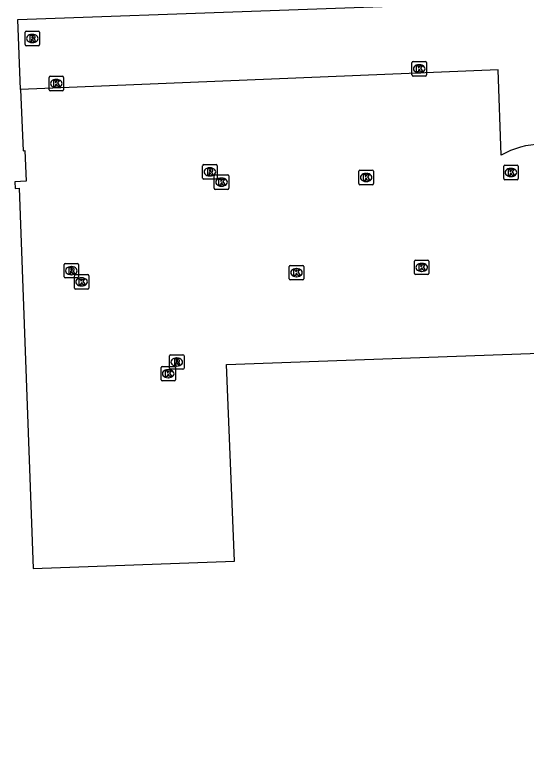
# Model space of a CAD drawing. Extents: x 160557 to 161245, y 385330 to 386505.
# Drawn here: x 160886.5 to 160921.8, y 386332.3 to 386383.2 of the extents above; entities that cross this region are included whole.
import ezdxf

# ---------------------------------------------------------------- set-up
doc = ezdxf.new("R2010")
doc.units = 0
for name, color, linetype in [('IMGEO_Kolk', 7, 'Continuous'), ('IMGEO_Pand', 7, 'Continuous'), ('IMGEO_Rijbaan_lokaal_open', 7, 'Continuous'), ('IMGEO_Rioolput', 7, 'Continuous')]:
    doc.layers.add(name, color=color, linetype=linetype)

msp = doc.modelspace()

# ---------------------------------------------------------------- linework, layer by layer
at = {"layer": 'IMGEO_Kolk'}
for p, q in [((160913.936, 386379.073), (160913.936, 386379.925)), ((160914.011, 386379.999), (160914.863, 386379.999)), ((160914.937, 386379.925), (160914.937, 386379.073)), ((160914.424, 386379.779), (160914.449, 386379.779)), ((160888.883, 386378.058), (160888.883, 386378.91)), ((160888.958, 386378.984), (160889.81, 386378.984)), ((160889.884, 386378.91), (160889.884, 386378.058)), ((160914.863, 386378.999), (160914.011, 386378.999)), ((160914.447, 386379.219), (160914.422, 386379.219)), ((160889.371, 386378.764), (160889.396, 386378.764)), ((160889.81, 386377.984), (160888.958, 386377.984)), ((160889.394, 386378.204), (160889.369, 386378.204)), ((160920.266, 386371.912), (160920.266, 386372.764)), ((160920.341, 386372.838), (160921.193, 386372.838)), ((160921.267, 386372.764), (160921.267, 386371.912)), ((160910.271, 386371.568), (160910.271, 386372.42)), ((160910.346, 386372.494), (160911.198, 386372.494)), ((160910.759, 386372.274), (160910.784, 386372.274)), ((160911.272, 386372.42), (160911.272, 386371.568)), ((160920.754, 386372.618), (160920.779, 386372.618)), ((160900.289, 386371.246), (160900.289, 386372.098)), ((160900.364, 386372.172), (160901.216, 386372.172)), ((160900.777, 386371.952), (160900.802, 386371.952)), ((160901.29, 386372.098), (160901.29, 386371.246)), ((160910.782, 386371.714), (160910.757, 386371.714)), ((160921.193, 386371.838), (160920.341, 386371.838)), ((160920.777, 386372.058), (160920.752, 386372.058)), ((160900.8, 386371.392), (160900.775, 386371.392)), ((160911.198, 386371.494), (160910.346, 386371.494)), ((160901.216, 386371.172), (160900.364, 386371.172)), ((160914.106, 386365.355), (160914.106, 386366.207)), ((160914.181, 386366.281), (160915.033, 386366.281)), ((160915.107, 386366.207), (160915.107, 386365.355)), ((160905.462, 386364.993), (160905.462, 386365.845)), ((160905.537, 386365.919), (160906.389, 386365.919)), ((160905.95, 386365.699), (160905.975, 386365.699)), ((160906.463, 386365.845), (160906.463, 386364.993)), ((160914.594, 386366.061), (160914.619, 386366.061)), ((160890.627, 386364.354), (160890.627, 386365.206)), ((160890.702, 386365.28), (160891.554, 386365.28)), ((160891.628, 386365.206), (160891.628, 386364.354)), ((160905.973, 386365.139), (160905.948, 386365.139)), ((160915.033, 386365.281), (160914.181, 386365.281)), ((160914.617, 386365.501), (160914.592, 386365.501)), ((160891.115, 386365.06), (160891.14, 386365.06)), ((160906.389, 386364.919), (160905.537, 386364.919)), ((160891.554, 386364.28), (160890.702, 386364.28)), ((160891.138, 386364.5), (160891.113, 386364.5)), ((160896.609, 386358.012), (160896.609, 386358.864)), ((160896.684, 386358.938), (160897.536, 386358.938)), ((160897.097, 386358.718), (160897.122, 386358.718)), ((160897.61, 386358.864), (160897.61, 386358.012)), ((160897.12, 386358.158), (160897.095, 386358.158)), ((160897.536, 386357.938), (160896.684, 386357.938))]:
    msp.add_line(p, q, dxfattribs=at)
for points in [[(160913.936, 386379.073), (160913.936, 386379.925)], [(160914.011, 386379.999), (160914.863, 386379.999)], [(160914.937, 386379.925), (160914.937, 386379.073)], [(160914.257, 386379.699), (160914.38, 386379.699), (160914.38, 386379.548), (160914.51, 386379.699), (160914.674, 386379.699), (160914.528, 386379.548), (160914.681, 386379.299), (160914.529, 386379.299), (160914.444, 386379.463), (160914.38, 386379.396), (160914.38, 386379.299), (160914.257, 386379.299), (160914.257, 386379.699)], [(160888.883, 386378.058), (160888.883, 386378.91)], [(160888.958, 386378.984), (160889.81, 386378.984)], [(160889.884, 386378.91), (160889.884, 386378.058)], [(160914.863, 386378.999), (160914.011, 386378.999)], [(160889.204, 386378.684), (160889.327, 386378.684), (160889.327, 386378.533), (160889.457, 386378.684), (160889.621, 386378.684), (160889.475, 386378.533), (160889.628, 386378.284), (160889.476, 386378.284), (160889.391, 386378.448), (160889.327, 386378.381), (160889.327, 386378.284), (160889.204, 386378.284), (160889.204, 386378.684)], [(160889.81, 386377.984), (160888.958, 386377.984)], [(160920.266, 386371.912), (160920.266, 386372.764)], [(160920.341, 386372.838), (160921.193, 386372.838)], [(160921.267, 386372.764), (160921.267, 386371.912)], [(160910.271, 386371.568), (160910.271, 386372.42)], [(160910.346, 386372.494), (160911.198, 386372.494)], [(160911.272, 386372.42), (160911.272, 386371.568)], [(160920.587, 386372.538), (160920.71, 386372.538), (160920.71, 386372.387), (160920.84, 386372.538), (160921.004, 386372.538), (160920.858, 386372.387), (160921.011, 386372.138), (160920.859, 386372.138), (160920.774, 386372.302), (160920.71, 386372.235), (160920.71, 386372.138), (160920.587, 386372.138), (160920.587, 386372.538)], [(160900.289, 386371.246), (160900.289, 386372.098)], [(160900.364, 386372.172), (160901.216, 386372.172)], [(160900.61, 386371.872), (160900.733, 386371.872), (160900.733, 386371.721), (160900.863, 386371.872), (160901.027, 386371.872), (160900.881, 386371.721), (160901.034, 386371.472), (160900.882, 386371.472), (160900.797, 386371.636), (160900.733, 386371.569), (160900.733, 386371.472), (160900.61, 386371.472), (160900.61, 386371.872)], [(160901.29, 386372.098), (160901.29, 386371.246)], [(160910.592, 386372.194), (160910.715, 386372.194), (160910.715, 386372.043), (160910.845, 386372.194), (160911.009, 386372.194), (160910.863, 386372.043), (160911.016, 386371.794), (160910.864, 386371.794), (160910.779, 386371.958), (160910.715, 386371.891), (160910.715, 386371.794), (160910.592, 386371.794), (160910.592, 386372.194)], [(160921.193, 386371.838), (160920.341, 386371.838)], [(160911.198, 386371.494), (160910.346, 386371.494)], [(160901.216, 386371.172), (160900.364, 386371.172)], [(160914.106, 386365.355), (160914.106, 386366.207)], [(160914.181, 386366.281), (160915.033, 386366.281)], [(160915.107, 386366.207), (160915.107, 386365.355)], [(160905.462, 386364.993), (160905.462, 386365.845)], [(160905.537, 386365.919), (160906.389, 386365.919)], [(160905.783, 386365.619), (160905.906, 386365.619), (160905.906, 386365.468), (160906.036, 386365.619), (160906.2, 386365.619), (160906.054, 386365.468), (160906.207, 386365.219), (160906.055, 386365.219), (160905.97, 386365.383), (160905.906, 386365.316), (160905.906, 386365.219), (160905.783, 386365.219), (160905.783, 386365.619)], [(160906.463, 386365.845), (160906.463, 386364.993)], [(160914.427, 386365.981), (160914.55, 386365.981), (160914.55, 386365.83), (160914.68, 386365.981), (160914.844, 386365.981), (160914.698, 386365.83), (160914.851, 386365.581), (160914.699, 386365.581), (160914.614, 386365.745), (160914.55, 386365.678), (160914.55, 386365.581), (160914.427, 386365.581), (160914.427, 386365.981)], [(160890.627, 386364.354), (160890.627, 386365.206)], [(160890.702, 386365.28), (160891.554, 386365.28)], [(160891.628, 386365.206), (160891.628, 386364.354)], [(160915.033, 386365.281), (160914.181, 386365.281)], [(160890.948, 386364.98), (160891.071, 386364.98), (160891.071, 386364.829), (160891.201, 386364.98), (160891.365, 386364.98), (160891.219, 386364.829), (160891.372, 386364.58), (160891.22, 386364.58), (160891.135, 386364.744), (160891.071, 386364.677), (160891.071, 386364.58), (160890.948, 386364.58), (160890.948, 386364.98)], [(160906.389, 386364.919), (160905.537, 386364.919)], [(160891.554, 386364.28), (160890.702, 386364.28)], [(160896.609, 386358.012), (160896.609, 386358.864)], [(160896.684, 386358.938), (160897.536, 386358.938)], [(160896.93, 386358.638), (160897.053, 386358.638), (160897.053, 386358.487), (160897.183, 386358.638), (160897.347, 386358.638), (160897.201, 386358.487), (160897.354, 386358.238), (160897.202, 386358.238), (160897.117, 386358.402), (160897.053, 386358.335), (160897.053, 386358.238), (160896.93, 386358.238), (160896.93, 386358.638)], [(160897.61, 386358.864), (160897.61, 386358.012)], [(160897.536, 386357.938), (160896.684, 386357.938)]]:
    msp.add_lwpolyline(points, dxfattribs=at)
for centre, start, end in [((160914.013, 386379.923), 91.552, 178.448), ((160914.013, 386379.923), 91.552, 178.448), ((160914.861, 386379.923), 1.552, 88.448), ((160914.861, 386379.923), 1.552, 88.448), ((160888.96, 386378.908), 91.552, 178.448), ((160888.96, 386378.908), 91.552, 178.448), ((160889.808, 386378.908), 1.552, 88.448), ((160889.808, 386378.908), 1.552, 88.448), ((160914.013, 386379.075), 181.552, 268.448), ((160914.013, 386379.075), 181.552, 268.448), ((160914.861, 386379.075), 271.552, 358.448), ((160914.861, 386379.075), 271.552, 358.448), ((160888.96, 386378.06), 181.552, 268.448), ((160888.96, 386378.06), 181.552, 268.448), ((160889.808, 386378.06), 271.552, 358.448), ((160889.808, 386378.06), 271.552, 358.448), ((160920.343, 386372.762), 91.552, 178.448), ((160920.343, 386372.762), 91.552, 178.448), ((160921.191, 386372.762), 1.552, 88.448), ((160921.191, 386372.762), 1.552, 88.448), ((160910.348, 386372.418), 91.552, 178.448), ((160910.348, 386372.418), 91.552, 178.448), ((160911.196, 386372.418), 1.552, 88.448), ((160911.196, 386372.418), 1.552, 88.448), ((160900.366, 386372.096), 91.552, 178.448), ((160900.366, 386372.096), 91.552, 178.448), ((160901.214, 386372.096), 1.552, 88.448), ((160901.214, 386372.096), 1.552, 88.448), ((160920.343, 386371.914), 181.552, 268.448), ((160920.343, 386371.914), 181.552, 268.448), ((160921.191, 386371.914), 271.552, 358.448), ((160921.191, 386371.914), 271.552, 358.448), ((160900.366, 386371.248), 181.552, 268.448), ((160900.366, 386371.248), 181.552, 268.448), ((160901.214, 386371.248), 271.552, 358.448), ((160901.214, 386371.248), 271.552, 358.448), ((160910.348, 386371.57), 181.552, 268.448), ((160910.348, 386371.57), 181.552, 268.448), ((160911.196, 386371.57), 271.552, 358.448), ((160911.196, 386371.57), 271.552, 358.448), ((160914.183, 386366.205), 91.552, 178.448), ((160914.183, 386366.205), 91.552, 178.448), ((160915.031, 386366.205), 1.552, 88.448), ((160915.031, 386366.205), 1.552, 88.448), ((160905.539, 386365.843), 91.552, 178.448), ((160905.539, 386365.843), 91.552, 178.448), ((160906.387, 386365.843), 1.552, 88.448), ((160906.387, 386365.843), 1.552, 88.448), ((160890.704, 386365.204), 91.552, 178.448), ((160890.704, 386365.204), 91.552, 178.448), ((160891.552, 386365.204), 1.552, 88.448), ((160891.552, 386365.204), 1.552, 88.448), ((160914.183, 386365.357), 181.552, 268.448), ((160914.183, 386365.357), 181.552, 268.448), ((160915.031, 386365.357), 271.552, 358.448), ((160915.031, 386365.357), 271.552, 358.448), ((160905.539, 386364.995), 181.552, 268.448), ((160905.539, 386364.995), 181.552, 268.448), ((160906.387, 386364.995), 271.552, 358.448), ((160906.387, 386364.995), 271.552, 358.448), ((160890.704, 386364.356), 181.552, 268.448), ((160890.704, 386364.356), 181.552, 268.448), ((160891.552, 386364.356), 271.552, 358.448), ((160891.552, 386364.356), 271.552, 358.448), ((160896.686, 386358.862), 91.552, 178.448), ((160896.686, 386358.862), 91.552, 178.448), ((160897.534, 386358.862), 1.552, 88.448), ((160897.534, 386358.862), 1.552, 88.448), ((160896.686, 386358.014), 181.552, 268.448), ((160896.686, 386358.014), 181.552, 268.448), ((160897.534, 386358.014), 271.552, 358.448), ((160897.534, 386358.014), 271.552, 358.448)]:
    msp.add_arc(centre, 0.0765, start, end, dxfattribs=at)
for centre, major_axis, ratio, start_param, end_param in [((160914.423, 386379.499), (-0.387, 0.002), 0.722429, 4.712389, 7.853982), ((160914.448, 386379.499), (-0.39, 0.002), 0.717154, 1.570796, 4.712389), ((160889.37, 386378.484), (-0.387, 0.002), 0.722429, 4.712389, 7.853982), ((160889.395, 386378.484), (-0.39, 0.002), 0.717154, 1.570796, 4.712389), ((160910.758, 386371.994), (-0.387, 0.002), 0.722429, 4.712389, 7.853982), ((160910.783, 386371.994), (-0.39, 0.002), 0.717154, 1.570796, 4.712389), ((160920.753, 386372.338), (-0.387, 0.002), 0.722429, 4.712389, 7.853982), ((160920.778, 386372.338), (-0.39, 0.002), 0.717154, 1.570796, 4.712389), ((160900.776, 386371.672), (-0.387, 0.002), 0.722429, 4.712389, 7.853982), ((160900.801, 386371.672), (-0.39, 0.002), 0.717154, 1.570796, 4.712389), ((160905.949, 386365.419), (-0.387, 0.002), 0.722429, 4.712389, 7.853982), ((160905.974, 386365.419), (-0.39, 0.002), 0.717154, 1.570796, 4.712389), ((160914.593, 386365.781), (-0.387, 0.002), 0.722429, 4.712389, 7.853982), ((160914.618, 386365.781), (-0.39, 0.002), 0.717154, 1.570796, 4.712389), ((160891.114, 386364.78), (-0.387, 0.002), 0.722429, 4.712389, 7.853982), ((160891.139, 386364.78), (-0.39, 0.002), 0.717154, 1.570796, 4.712389), ((160897.096, 386358.438), (-0.387, 0.002), 0.722429, 4.712389, 7.853982), ((160897.121, 386358.438), (-0.39, 0.002), 0.717154, 1.570796, 4.712389)]:
    msp.add_ellipse(centre, major_axis=major_axis, ratio=ratio, start_param=start_param, end_param=end_param, dxfattribs=at)
at = {"layer": 'IMGEO_Pand'}
for points in [[(160886.92, 386378.069), (160886.732, 386382.894), (160920.268, 386384.092), (160920.248, 386384.671)], [(160886.92, 386378.069), (160887.084, 386373.842), (160887.218, 386373.847), (160887.297, 386371.731), (160886.513, 386371.701), (160886.53, 386371.24), (160886.81, 386371.25), (160887.788, 386344.981), (160901.694, 386345.499), (160901.136, 386359.079), (160923.352, 386359.876), (160926.169, 386359.978), (160941.484, 386360.527), (160941.785, 386360.538), (160942.28, 386347.028), (160942.468, 386341.918), (160943.127, 386323.923)]]:
    msp.add_lwpolyline(points, dxfattribs=at)
at = {"layer": 'IMGEO_Rijbaan_lokaal_open'}
msp.add_lwpolyline([(160920.094, 386373.533), (160919.876, 386379.425), (160886.92, 386378.069)], dxfattribs=at)
msp.add_arc((160923.005, 386368.391), 5.909, 91.4883, 119.5171, dxfattribs=at)
at = {"layer": 'IMGEO_Rioolput'}
for p, q in [((160887.223, 386381.168), (160887.223, 386382.02)), ((160887.298, 386382.094), (160888.15, 386382.094)), ((160888.224, 386382.02), (160888.224, 386381.168)), ((160887.711, 386381.874), (160887.736, 386381.874)), ((160888.15, 386381.094), (160887.298, 386381.094)), ((160887.734, 386381.314), (160887.709, 386381.314)), ((160899.485, 386371.954), (160899.485, 386372.806)), ((160899.56, 386372.88), (160900.412, 386372.88)), ((160900.486, 386372.806), (160900.486, 386371.954)), ((160899.973, 386372.66), (160899.998, 386372.66)), ((160900.412, 386371.88), (160899.56, 386371.88)), ((160899.996, 386372.1), (160899.971, 386372.1)), ((160889.919, 386365.127), (160889.919, 386365.979)), ((160889.994, 386366.053), (160890.846, 386366.053)), ((160890.407, 386365.833), (160890.432, 386365.833)), ((160890.92, 386365.979), (160890.92, 386365.127)), ((160890.43, 386365.273), (160890.405, 386365.273)), ((160890.846, 386365.053), (160889.994, 386365.053)), ((160897.197, 386358.819), (160897.197, 386359.671)), ((160897.272, 386359.745), (160898.124, 386359.745)), ((160897.685, 386359.525), (160897.71, 386359.525)), ((160898.198, 386359.671), (160898.198, 386358.819)), ((160897.708, 386358.965), (160897.683, 386358.965)), ((160898.124, 386358.745), (160897.272, 386358.745))]:
    msp.add_line(p, q, dxfattribs=at)
for points in [[(160887.223, 386381.168), (160887.223, 386382.02)], [(160887.298, 386382.094), (160888.15, 386382.094)], [(160888.224, 386382.02), (160888.224, 386381.168)], [(160887.812, 386381.792), (160887.56, 386381.794), (160887.56, 386381.394)], [(160887.56, 386381.394), (160887.684, 386381.394), (160887.684, 386381.556), (160887.695, 386381.556)], [(160887.738, 386381.713), (160887.684, 386381.713), (160887.684, 386381.632)], [(160887.684, 386381.632), (160887.736, 386381.632)], [(160887.742, 386381.527), (160887.813, 386381.394), (160887.953, 386381.394), (160887.888, 386381.52)], [(160888.15, 386381.094), (160887.298, 386381.094)], [(160899.485, 386371.954), (160899.485, 386372.806)], [(160899.56, 386372.88), (160900.412, 386372.88)], [(160900.486, 386372.806), (160900.486, 386371.954)], [(160900.074, 386372.578), (160899.822, 386372.58), (160899.822, 386372.18)], [(160899.822, 386372.18), (160899.946, 386372.18), (160899.946, 386372.342), (160899.957, 386372.342)], [(160900, 386372.499), (160899.946, 386372.499), (160899.946, 386372.418)], [(160899.946, 386372.418), (160899.998, 386372.418)], [(160900.004, 386372.313), (160900.075, 386372.18), (160900.215, 386372.18), (160900.15, 386372.306)], [(160900.412, 386371.88), (160899.56, 386371.88)], [(160889.919, 386365.127), (160889.919, 386365.979)], [(160889.994, 386366.053), (160890.846, 386366.053)], [(160890.508, 386365.751), (160890.256, 386365.753), (160890.256, 386365.353)], [(160890.434, 386365.672), (160890.38, 386365.672), (160890.38, 386365.591)], [(160890.38, 386365.591), (160890.432, 386365.591)], [(160890.92, 386365.979), (160890.92, 386365.127)], [(160890.256, 386365.353), (160890.38, 386365.353), (160890.38, 386365.515), (160890.391, 386365.515)], [(160890.438, 386365.486), (160890.509, 386365.353), (160890.649, 386365.353), (160890.584, 386365.479)], [(160890.846, 386365.053), (160889.994, 386365.053)], [(160897.197, 386358.819), (160897.197, 386359.671)], [(160897.272, 386359.745), (160898.124, 386359.745)], [(160898.198, 386359.671), (160898.198, 386358.819)], [(160897.786, 386359.443), (160897.534, 386359.445), (160897.534, 386359.045)], [(160897.534, 386359.045), (160897.658, 386359.045), (160897.658, 386359.207), (160897.669, 386359.207)], [(160897.712, 386359.364), (160897.658, 386359.364), (160897.658, 386359.283)], [(160897.658, 386359.283), (160897.71, 386359.283)], [(160897.716, 386359.178), (160897.787, 386359.045), (160897.927, 386359.045), (160897.862, 386359.171)], [(160898.124, 386358.745), (160897.272, 386358.745)]]:
    msp.add_lwpolyline(points, dxfattribs=at)
for centre, radius, start, end in [((160887.3, 386382.018), 0.0765, 91.552, 178.448), ((160887.3, 386382.018), 0.0765, 91.552, 178.448), ((160888.148, 386382.018), 0.0765, 1.552, 88.448), ((160888.148, 386382.018), 0.0765, 1.552, 88.448), ((160887.694, 386381.503), 0.0533, 26.0293, 88.6989), ((160887.72, 386381.821), 0.19, 274.7715, 282.9687), ((160887.744, 386381.617), 0.0964, 77.0061, 93.1865), ((160887.758, 386381.674), 0.0378, 276.6634, 79.6772), ((160887.811, 386381.682), 0.109, 350.3612, 89.416), ((160887.809, 386381.682), 0.112, 277.5842, 350.9817), ((160887.793, 386381.467), 0.108, 29.5134, 73.7905), ((160887.3, 386381.17), 0.0765, 181.552, 268.448), ((160887.3, 386381.17), 0.0765, 181.552, 268.448), ((160888.148, 386381.17), 0.0765, 271.552, 358.448), ((160888.148, 386381.17), 0.0765, 271.552, 358.448), ((160899.562, 386372.804), 0.0765, 91.552, 178.448), ((160899.562, 386372.804), 0.0765, 91.552, 178.448), ((160900.41, 386372.804), 0.0765, 1.552, 88.448), ((160900.41, 386372.804), 0.0765, 1.552, 88.448), ((160899.956, 386372.289), 0.0533, 26.0293, 88.6989), ((160899.982, 386372.607), 0.19, 274.7715, 282.9687), ((160900.006, 386372.403), 0.0964, 77.0061, 93.1865), ((160900.02, 386372.46), 0.0378, 276.6634, 79.6772), ((160900.073, 386372.468), 0.109, 350.3612, 89.416), ((160900.071, 386372.468), 0.112, 277.5842, 350.9817), ((160900.055, 386372.253), 0.108, 29.5134, 73.7905), ((160899.562, 386371.956), 0.0765, 181.552, 268.448), ((160899.562, 386371.956), 0.0765, 181.552, 268.448), ((160900.41, 386371.956), 0.0765, 271.552, 358.448), ((160900.41, 386371.956), 0.0765, 271.552, 358.448), ((160889.996, 386365.977), 0.0765, 91.552, 178.448), ((160889.996, 386365.977), 0.0765, 91.552, 178.448), ((160890.416, 386365.78), 0.19, 274.7715, 282.9687), ((160890.44, 386365.576), 0.0964, 77.0061, 93.1865), ((160890.454, 386365.633), 0.0378, 276.6634, 79.6772), ((160890.507, 386365.641), 0.109, 350.3612, 89.416), ((160890.505, 386365.641), 0.112, 277.5842, 350.9817), ((160890.844, 386365.977), 0.0765, 1.552, 88.448), ((160890.844, 386365.977), 0.0765, 1.552, 88.448), ((160889.996, 386365.129), 0.0765, 181.552, 268.448), ((160889.996, 386365.129), 0.0765, 181.552, 268.448), ((160890.39, 386365.462), 0.0533, 26.0293, 88.6989), ((160890.489, 386365.426), 0.108, 29.5134, 73.7905), ((160890.844, 386365.129), 0.0765, 271.552, 358.448), ((160890.844, 386365.129), 0.0765, 271.552, 358.448), ((160897.274, 386359.669), 0.0765, 91.552, 178.448), ((160897.274, 386359.669), 0.0765, 91.552, 178.448), ((160898.122, 386359.669), 0.0765, 1.552, 88.448), ((160898.122, 386359.669), 0.0765, 1.552, 88.448), ((160897.668, 386359.154), 0.0533, 26.0293, 88.6989), ((160897.694, 386359.472), 0.19, 274.7715, 282.9687), ((160897.718, 386359.268), 0.0964, 77.0061, 93.1865), ((160897.732, 386359.325), 0.0378, 276.6634, 79.6772), ((160897.785, 386359.333), 0.109, 350.3612, 89.416), ((160897.783, 386359.333), 0.112, 277.5842, 350.9817), ((160897.767, 386359.118), 0.108, 29.5134, 73.7905), ((160897.274, 386358.821), 0.0765, 181.552, 268.448), ((160897.274, 386358.821), 0.0765, 181.552, 268.448), ((160898.122, 386358.821), 0.0765, 271.552, 358.448), ((160898.122, 386358.821), 0.0765, 271.552, 358.448)]:
    msp.add_arc(centre, radius, start, end, dxfattribs=at)
for centre, major_axis, ratio, start_param, end_param in [((160887.71, 386381.594), (-0.387, 0.002), 0.722429, 4.712389, 7.853982), ((160887.735, 386381.594), (-0.39, 0.002), 0.717154, 1.570796, 4.712389), ((160899.972, 386372.38), (-0.387, 0.002), 0.722429, 4.712389, 7.853982), ((160899.997, 386372.38), (-0.39, 0.002), 0.717154, 1.570796, 4.712389), ((160890.406, 386365.553), (-0.387, 0.002), 0.722429, 4.712389, 7.853982), ((160890.431, 386365.553), (-0.39, 0.002), 0.717154, 1.570796, 4.712389), ((160897.684, 386359.245), (-0.387, 0.002), 0.722429, 4.712389, 7.853982), ((160897.709, 386359.245), (-0.39, 0.002), 0.717154, 1.570796, 4.712389)]:
    msp.add_ellipse(centre, major_axis=major_axis, ratio=ratio, start_param=start_param, end_param=end_param, dxfattribs=at)

doc.saveas('drawing.dxf')
